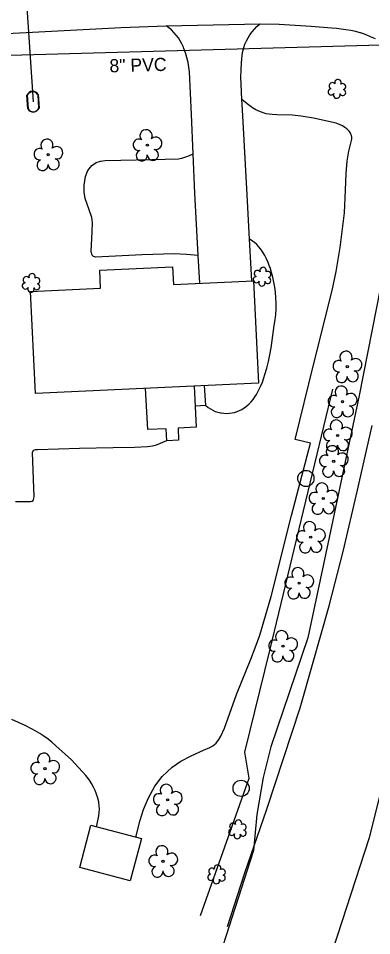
# Model space of a CAD drawing. Extents: x 1614427 to 1617186, y 896524 to 905462.
# Drawn here: x 1616037 to 1616144.4, y 899358 to 899636.5 of the extents above; entities that cross this region are included whole.
import ezdxf

# ---------------------------------------------------------------- set-up
doc = ezdxf.new("R2010")
doc.units = 0
for name, color, linetype in [('Exist Building', 7, 'Continuous'), ('Exist Other Culture Area Outline', 7, 'Continuous'), ('Exist Other Culture Fence Line', 7, 'Continuous'), ('Exist Roads EOP', 7, 'Continuous'), ('Exist Roads EOP Other', 7, 'Continuous'), ('Exist Roads Soil', 7, 'Continuous'), ('Exist Utilities Other Pole CELL', 7, 'Continuous'), ('Exist Utilities Sanitary Sewer UG Line', 7, 'Continuous'), ('Exist Utilities Sanitary Sewer UG Line Text', 7, 'Continuous'), ('Exist Utilities Telephone UG Cable SUE LOS B', 7, 'Continuous'), ('Exist Utilities Water Meter CELL', 7, 'Continuous'), ('Exist Utilities Water UG Line SUE LOS B', 7, 'Continuous'), ('Exist Vegetation Shrub CELL', 7, 'Continuous'), ('Exist Vegetation Tree CELL', 7, 'Continuous')]:
    doc.layers.add(name, color=color, linetype=linetype)

msp = doc.modelspace()

# ---------------------------------------------------------------- linework, layer by layer
at = {"layer": 'Exist Building'}
msp.add_line((1616094.05, 899518.9), (1616093.66, 899525), dxfattribs=at)
for points in [[(1616109.98, 899525.77), (1616042.23, 899522.56), (1616040.76, 899553.54), (1616062.02, 899554.55), (1616061.77, 899560), (1616083.92, 899561.05), (1616084.17, 899555.68), (1616108.51, 899556.83)], [(1616055.7, 899378.75), (1616059.08, 899391.53), (1616074.44, 899387.48), (1616071.07, 899374.7)]]:
    msp.add_lwpolyline(points, close=True, dxfattribs=at)
at = {"layer": 'Exist Other Culture Area Outline'}
for points in [[(1616090.51, 899524.85), (1616091.13, 899512.38), (1616085.57, 899512.1), (1616085.76, 899508.41), (1616082.17, 899508.23), (1616081.99, 899511.91), (1616076.35, 899511.63), (1616075.72, 899524.15)], [(1616094.05, 899518.9), (1616090.82, 899518.76)]]:
    msp.add_lwpolyline(points, dxfattribs=at)
at = {"layer": 'Exist Other Culture Fence Line'}
msp.add_lwpolyline([(1616092.39, 899364.16), (1616107.2, 899405.79), (1616105.84, 899413.75), (1616113.48, 899444.61), (1616132.66, 899523.86)], dxfattribs=at)
at = {"layer": 'Exist Roads EOP'}
for points in [[(1615871.43, 899625.12), (1615894.91, 899625.67), (1615913.27, 899626.35), (1615925.91, 899626.8), (1615948.59, 899628.03), (1615968.02, 899629.02), (1615990.79, 899629.85), (1616013.49, 899630.86), (1616039.39, 899632.21), (1616068.27, 899633.71), (1616081.93, 899634.18), (1616110.53, 899634.85), (1616116.33, 899634.65), (1616126.03, 899634.06), (1616132.19, 899633.57), (1616133.69, 899633.44), (1616135.14, 899633.3), (1616136.59, 899633.08), (1616138.09, 899632.83), (1616139.46, 899632.53), (1616141.09, 899632.03)], [(1616145.53, 899630.29), (1616144.09, 899630.88), (1616142.7, 899631.45), (1616141.09, 899632.03)], [(1616100.6, 899360.84), (1616105.92, 899377.05), (1616112.59, 899396.47), (1616117.74, 899412.12), (1616122.66, 899427.14), (1616126.46, 899440.31), (1616131.46, 899458.19), (1616135.72, 899474.67), (1616140.14, 899493.23), (1616144.54, 899512.87)]]:
    msp.add_lwpolyline(points, dxfattribs=at)
at = {"layer": 'Exist Roads EOP Other'}
for points in [[(1616107.96, 899556.8), (1616107.29, 899569.42), (1616106.58, 899582.87), (1616105.19, 899608.68), (1616105, 899611.88), (1616104.72, 899616.44), (1616104.68, 899618.63), (1616104.72, 899620.81), (1616104.84, 899623), (1616105.04, 899625.18), (1616105.07, 899625.44), (1616105.28, 899626.51), (1616105.56, 899627.57), (1616105.92, 899628.6), (1616106.36, 899629.6), (1616106.87, 899630.57), (1616107.44, 899631.5), (1616108.09, 899632.39), (1616108.79, 899633.22), (1616109.56, 899634), (1616110.37, 899634.72), (1616110.53, 899634.85)], [(1616092.17, 899556.06), (1616091.73, 899564.44), (1616090.73, 899583.4), (1616090.18, 899595.3), (1616089.63, 899607.3), (1616089.09, 899620.2), (1616088.9, 899621.66), (1616088.63, 899623.11), (1616088.29, 899624.54), (1616087.87, 899625.96), (1616087.38, 899627.34), (1616087.22, 899627.73), (1616086.78, 899628.7), (1616086.26, 899629.64), (1616085.68, 899630.54), (1616085.03, 899631.39), (1616084.32, 899632.18), (1616083.55, 899632.93), (1616082.73, 899633.61), (1616081.93, 899634.18)]]:
    msp.add_lwpolyline(points, dxfattribs=at)
at = {"layer": 'Exist Roads Soil'}
for points in [[(1616072.73, 899387.93), (1616074.04, 899393.12), (1616075.11, 899396.3), (1616076.64, 899399.87), (1616078.53, 899403.44), (1616080.76, 899406.29), (1616083.84, 899409.12), (1616086.45, 899411.01), (1616089.54, 899412.63), (1616093.34, 899414.31), (1616095.27, 899415.15), (1616096.13, 899415.69), (1616097.2, 899416.44), (1616098, 899417.56), (1616098.54, 899418.53), (1616099.68, 899421.04), (1616103.35, 899431.24), (1616107.72, 899441.95), (1616109.06, 899445.39), (1616110.39, 899449.25), (1616113.85, 899460.99), (1616120.05, 899485.6), (1616125.79, 899507.53), (1616121.17, 899508.59), (1616126.74, 899531.25), (1616132.42, 899553.86), (1616133.63, 899559.62), (1616134.88, 899566.93), (1616136.19, 899577.45), (1616136.51, 899584.33), (1616136.71, 899589.41), (1616136.99, 899593.1), (1616137.5, 899596.14), (1616138.26, 899599.4), (1616138.35, 899599.89), (1616138.35, 899600.38), (1616138.27, 899600.87), (1616138.12, 899601.34), (1616137.89, 899601.78), (1616137.6, 899602.18), (1616137.47, 899602.31), (1616136.89, 899602.88), (1616136.25, 899603.38), (1616135.57, 899603.81), (1616134.85, 899604.18), (1616134.1, 899604.48), (1616133.6, 899604.63), (1616126.71, 899606.12), (1616123.04, 899606.8), (1616120.23, 899607.05), (1616115.61, 899607.15), (1616114.2, 899607.25), (1616112.37, 899607.53), (1616110.63, 899608.04), (1616109.25, 899608.7), (1616108.23, 899609.26), (1616106.55, 899610.5), (1616105, 899611.88)], [(1616091.73, 899564.44), (1616088.18, 899564.79), (1616084.37, 899564.96), (1616074.64, 899564.65), (1616060.47, 899563.95), (1616059.87, 899564.15), (1616059.5, 899564.54), (1616059.23, 899565.64), (1616059.49, 899571.81), (1616059.54, 899574.4), (1616059.37, 899575.97), (1616058.55, 899578.34), (1616057.36, 899581.75), (1616057.06, 899583.67), (1616057.05, 899585.85), (1616057.48, 899588.42), (1616058.16, 899590.29), (1616059.39, 899591.8), (1616060.67, 899592.72), (1616062.01, 899593.12), (1616063.43, 899593.28), (1616077.64, 899593.63), (1616085.67, 899593.86), (1616086.76, 899594.04), (1616087.95, 899594.38), (1616089.07, 899594.84), (1616090.18, 899595.3)], [(1616094.05, 899518.9), (1616094.7, 899518.37), (1616095.4, 899517.9), (1616096.14, 899517.5), (1616096.91, 899517.17), (1616097.71, 899516.92), (1616098.53, 899516.74), (1616098.67, 899516.72), (1616099.51, 899516.6), (1616100.36, 899516.56), (1616101.2, 899516.6), (1616102.05, 899516.72), (1616102.72, 899516.87), (1616103.51, 899517.09), (1616104.27, 899517.39), (1616105, 899517.76), (1616105.7, 899518.21), (1616106.34, 899518.71), (1616106.47, 899518.82), (1616107.17, 899519.42), (1616107.82, 899520.08), (1616108.41, 899520.79), (1616108.94, 899521.55), (1616109.39, 899522.32), (1616110.07, 899523.51), (1616110.68, 899524.74), (1616111.21, 899526), (1616111.68, 899527.3), (1616111.99, 899528.32), (1616112.57, 899530.32), (1616113.08, 899532.33), (1616113.52, 899534.37), (1616113.87, 899536.41), (1616113.98, 899537.19), (1616114.81, 899543.28), (1616115.07, 899544.94), (1616115.25, 899546.61), (1616115.35, 899548.29), (1616115.37, 899549.97), (1616115.31, 899551.65), (1616115.17, 899553.33), (1616115.16, 899553.39), (1616114.98, 899554.9), (1616114.73, 899556.4), (1616114.4, 899557.89), (1616114, 899559.36), (1616113.53, 899560.8), (1616113.39, 899561.18), (1616112.98, 899562.32), (1616112.49, 899563.43), (1616111.94, 899564.5), (1616111.31, 899565.53), (1616110.63, 899566.53), (1616110.06, 899567.25), (1616109.48, 899567.84), (1616108.86, 899568.38), (1616108.2, 899568.87), (1616107.5, 899569.3), (1616107.29, 899569.42)], [(1616036.2, 899489.77), (1616040.75, 899489.86), (1616041.22, 899489.95), (1616041.52, 899490.14), (1616041.67, 899490.41), (1616041.77, 899490.84), (1616041.83, 899491.23), (1616041.32, 899504.72), (1616041.43, 899505.03), (1616041.81, 899505.41), (1616042.31, 899505.58), (1616042.86, 899505.62), (1616055.68, 899506.02), (1616065.83, 899506.17), (1616072.39, 899506.32), (1616076.32, 899506.49), (1616077.79, 899506.68), (1616079.05, 899507.02), (1616082.17, 899508.34)], [(1616060.77, 899391.08), (1616061.32, 899393.42), (1616061.52, 899394.41), (1616061.64, 899395.41), (1616061.69, 899396.41), (1616061.65, 899397.42), (1616061.54, 899398.42), (1616061.51, 899398.62), (1616061.21, 899399.78), (1616060.84, 899400.93), (1616060.4, 899402.05), (1616059.88, 899403.14), (1616059.29, 899404.2), (1616058.64, 899405.21), (1616057.92, 899406.18), (1616057.55, 899406.64), (1616053.16, 899411.36), (1616048.41, 899415.69), (1616047.27, 899416.72), (1616046.07, 899417.69), (1616044.83, 899418.59), (1616043.54, 899419.43), (1616042.21, 899420.2), (1616041.07, 899420.78), (1616039.09, 899421.8), (1616037.07, 899422.74), (1616035.03, 899423.61)]]:
    msp.add_lwpolyline(points, dxfattribs=at)
at = {"layer": 'Exist Utilities Other Pole CELL'}
for centre in [(1616124.43, 899496.81), (1616104.74, 899402.74)]:
    msp.add_circle(centre, 2.46, dxfattribs=at)
at = {"layer": 'Exist Utilities Sanitary Sewer UG Line'}
msp.add_line((1616211.55, 899630.1), (1615898.34, 899621.47), dxfattribs=at)
at = {"layer": 'Exist Utilities Telephone UG Cable SUE LOS B'}
msp.add_lwpolyline([(1616150.87, 899610.42), (1616153.18, 899609.07), (1616153.86, 899606.67), (1616151.11, 899585.39), (1616147.11, 899554.84), (1616140.6, 899521.99), (1616131.48, 899478.87), (1616125.05, 899448.4), (1616113.78, 899415.32), (1616111.46, 899406.05), (1616109.56, 899394.84), (1616108.47, 899383.92), (1616097.39, 899349.23), (1616084.09, 899315.91), (1616075.73, 899293.12), (1616071.62, 899290.61), (1616067.68, 899290.46)], dxfattribs=at)
at = {"layer": 'Exist Utilities Water Meter CELL'}
msp.add_line((1616041.51, 899611.17), (1616041.51, 899611.17), dxfattribs=at)
for points in [[(1616039.95, 899609.02), (1616039.67, 899613.11)], [(1616040.09, 899609.03), (1616039.81, 899613.12)], [(1616042.93, 899613.31), (1616043.21, 899609.24)], [(1616043.06, 899613.32), (1616043.34, 899609.25)]]:
    msp.add_lwpolyline(points, dxfattribs=at)
for centre, radius, start, end in [((1616041.41, 899612.47), 1.86, 27.0928, 159.8941), ((1616041.41, 899612.46), 1.73, 29.2157, 157.6971), ((1616041.6, 899609.88), 1.86, 207.5631, 340.2231), ((1616041.6, 899609.86), 1.73, 209.0419, 338.7876)]:
    msp.add_arc(centre, radius, start, end, dxfattribs=at)
at = {"layer": 'Exist Utilities Water UG Line SUE LOS B'}
msp.add_line((1616038.37, 899658.07), (1616041.51, 899611.17), dxfattribs=at)
msp.add_lwpolyline([(1616205.16, 899658.03), (1616191.69, 899595.33), (1616183.79, 899557.72), (1616173.96, 899510.49), (1616162.12, 899458.99), (1616153.34, 899426.63), (1616143.66, 899387.67), (1616129.79, 899345.08), (1616113.12, 899294), (1616097.38, 899250.2), (1616076.09, 899202.34), (1616057.7, 899163.22), (1616049.64, 899146.8), (1616026.97, 899101.57)], dxfattribs=at)
at = {"layer": 'Exist Vegetation Shrub CELL'}
for p, q in [((1616133.94, 899614.86), (1616133.94, 899614.86)), ((1616111.18, 899557.86), (1616111.18, 899557.86)), ((1616040.99, 899555.96), (1616040.99, 899555.96)), ((1616103.7, 899390.12), (1616103.7, 899390.12)), ((1616097.36, 899376.47), (1616097.36, 899376.47))]:
    msp.add_line(p, q, dxfattribs=at)
for centre, radius, start, end in [((1616132.46, 899615.99), 0.968, 35.8908, 245.4216), ((1616134.17, 899616.91), 0.99, 334.8391, 200.4717), ((1616135.61, 899615.73), 0.929, 284.4567, 126.0861), ((1616132.14, 899614.16), 0.955, 95.1099, 327.9534), ((1616133.81, 899613.18), 0.984, 151.2797, 21.387), ((1616135.58, 899613.94), 0.937, 204.9913, 73.4601), ((1616109.7, 899558.99), 0.968, 35.8908, 245.4216), ((1616111.41, 899559.9), 0.99, 334.8391, 200.4717), ((1616112.85, 899558.73), 0.929, 284.4567, 126.0861), ((1616039.5, 899557.09), 0.968, 35.8908, 245.4216), ((1616041.22, 899558), 0.99, 334.8391, 200.4717), ((1616042.66, 899556.83), 0.929, 284.4567, 126.0861), ((1616109.38, 899557.16), 0.955, 95.1099, 327.9534), ((1616112.82, 899556.94), 0.937, 204.9913, 73.4601), ((1616039.19, 899555.26), 0.955, 95.1099, 327.9534), ((1616040.86, 899554.28), 0.984, 151.2797, 21.387), ((1616042.62, 899555.03), 0.937, 204.9913, 73.4601), ((1616111.05, 899556.18), 0.984, 151.2797, 21.387), ((1616103.93, 899392.16), 0.99, 334.8391, 200.4717), ((1616101.9, 899389.42), 0.955, 95.1099, 327.9534), ((1616102.22, 899391.25), 0.968, 35.8908, 245.4216), ((1616105.34, 899389.19), 0.937, 204.9913, 73.4601), ((1616105.37, 899390.99), 0.929, 284.4567, 126.0861), ((1616103.57, 899388.44), 0.984, 151.2797, 21.387), ((1616097.59, 899378.51), 0.99, 334.8391, 200.4717), ((1616095.56, 899375.76), 0.955, 95.1099, 327.9534), ((1616095.87, 899377.59), 0.968, 35.8908, 245.4216), ((1616098.99, 899375.54), 0.937, 204.9913, 73.4601), ((1616099.03, 899377.33), 0.929, 284.4567, 126.0861), ((1616097.23, 899374.78), 0.984, 151.2797, 21.387)]:
    msp.add_arc(centre, radius, start, end, dxfattribs=at)
at = {"layer": 'Exist Vegetation Tree CELL'}
for p, q in [((1616076.25, 899597.95), (1616076.25, 899597.95)), ((1616046.12, 899595.08), (1616046.12, 899595.08)), ((1616137, 899530.72), (1616137, 899530.72)), ((1616135.54, 899520.12), (1616135.54, 899520.12)), ((1616134.06, 899509.85), (1616134.06, 899509.85)), ((1616132.87, 899502.02), (1616132.87, 899502.02)), ((1616129.7, 899490.71), (1616129.7, 899490.71)), ((1616125.9, 899478.99), (1616125.9, 899478.99)), ((1616122.38, 899465.03), (1616122.38, 899465.03)), ((1616117.46, 899445.91), (1616117.46, 899445.91)), ((1616045.16, 899408.71), (1616045.16, 899408.71)), ((1616082.4, 899399.25), (1616082.4, 899399.25)), ((1616081.03, 899380.59), (1616081.03, 899380.59))]:
    msp.add_line(p, q, dxfattribs=at)
for centre in [(1616076.25, 899597.95), (1616046.12, 899595.08), (1616137, 899530.72), (1616135.54, 899520.12), (1616134.06, 899509.85), (1616132.87, 899502.02), (1616129.7, 899490.71), (1616125.9, 899478.99), (1616122.38, 899465.03), (1616117.46, 899445.91), (1616045.16, 899408.71), (1616082.4, 899399.25), (1616081.03, 899380.59)]:
    msp.add_circle(centre, 0.326, dxfattribs=at)
for centre, radius, start, end in [((1616075.86, 899600.82), 1.86, 330.1651, 219.7134), ((1616045.74, 899597.95), 1.86, 330.1651, 219.7134), ((1616073.64, 899598.1), 1.73, 62.6636, 279.3457), ((1616078.79, 899598.54), 1.9, 257.1011, 134.1999), ((1616043.52, 899595.23), 1.73, 62.6636, 279.3457), ((1616048.67, 899595.67), 1.9, 257.1011, 134.1999), ((1616074.54, 899594.83), 1.69, 111.5671, 6.231), ((1616077.92, 899595.05), 1.7, 181.2822, 74.56), ((1616044.42, 899591.96), 1.69, 111.5671, 6.231), ((1616047.79, 899592.18), 1.7, 181.2822, 74.56), ((1616136.61, 899533.6), 1.86, 330.1651, 219.7134), ((1616134.39, 899530.88), 1.73, 62.6636, 279.3457), ((1616139.55, 899531.31), 1.9, 257.1011, 134.1999), ((1616135.3, 899527.6), 1.69, 111.5671, 6.231), ((1616138.67, 899527.82), 1.7, 181.2822, 74.56), ((1616135.16, 899522.99), 1.86, 330.1651, 219.7134), ((1616132.94, 899520.28), 1.73, 62.6636, 279.3457), ((1616138.09, 899520.71), 1.9, 257.1011, 134.1999), ((1616133.84, 899517), 1.69, 111.5671, 6.231), ((1616137.22, 899517.22), 1.7, 181.2822, 74.56), ((1616133.68, 899512.73), 1.86, 330.1651, 219.7134), ((1616136.61, 899510.44), 1.9, 257.1011, 134.1999), ((1616131.46, 899510.01), 1.73, 62.6636, 279.3457), ((1616132.48, 899504.89), 1.86, 330.1651, 219.7134), ((1616132.36, 899506.73), 1.69, 111.5671, 6.231), ((1616135.73, 899506.95), 1.7, 181.2822, 74.56), ((1616130.26, 899502.17), 1.73, 62.6636, 279.3457), ((1616135.42, 899502.61), 1.9, 257.1011, 134.1999), ((1616131.16, 899498.9), 1.69, 111.5671, 6.231), ((1616134.54, 899499.12), 1.7, 181.2822, 74.56), ((1616129.32, 899493.59), 1.86, 330.1651, 219.7134), ((1616132.25, 899491.3), 1.9, 257.1011, 134.1999), ((1616127.1, 899490.87), 1.73, 62.6636, 279.3457), ((1616128, 899487.59), 1.69, 111.5671, 6.231), ((1616131.38, 899487.81), 1.7, 181.2822, 74.56), ((1616125.52, 899481.87), 1.86, 330.1651, 219.7134), ((1616123.3, 899479.15), 1.73, 62.6636, 279.3457), ((1616128.45, 899479.58), 1.9, 257.1011, 134.1999), ((1616124.2, 899475.87), 1.69, 111.5671, 6.231), ((1616127.58, 899476.09), 1.7, 181.2822, 74.56), ((1616121.99, 899467.9), 1.86, 330.1651, 219.7134), ((1616119.77, 899465.18), 1.73, 62.6636, 279.3457), ((1616124.93, 899465.61), 1.9, 257.1011, 134.1999), ((1616120.67, 899461.91), 1.69, 111.5671, 6.231), ((1616124.05, 899462.13), 1.7, 181.2822, 74.56), ((1616117.07, 899448.78), 1.86, 330.1651, 219.7134), ((1616120.01, 899446.5), 1.9, 257.1011, 134.1999), ((1616114.85, 899446.06), 1.73, 62.6636, 279.3457), ((1616115.75, 899442.79), 1.69, 111.5671, 6.231), ((1616119.13, 899443.01), 1.7, 181.2822, 74.56), ((1616044.78, 899411.58), 1.86, 330.1651, 219.7134), ((1616042.56, 899408.87), 1.73, 62.6636, 279.3457), ((1616047.71, 899409.3), 1.9, 257.1011, 134.1999), ((1616043.46, 899405.59), 1.69, 111.5671, 6.231), ((1616046.83, 899405.81), 1.7, 181.2822, 74.56), ((1616082.01, 899402.12), 1.86, 330.1651, 219.7134), ((1616079.79, 899399.4), 1.73, 62.6636, 279.3457), ((1616084.95, 899399.84), 1.9, 257.1011, 134.1999), ((1616080.7, 899396.13), 1.69, 111.5671, 6.231), ((1616084.07, 899396.35), 1.7, 181.2822, 74.56), ((1616080.65, 899383.46), 1.86, 330.1651, 219.7134), ((1616078.43, 899380.74), 1.73, 62.6636, 279.3457), ((1616083.58, 899381.18), 1.9, 257.1011, 134.1999), ((1616079.33, 899377.47), 1.69, 111.5671, 6.231), ((1616082.7, 899377.69), 1.7, 181.2822, 74.56)]:
    msp.add_arc(centre, radius, start, end, dxfattribs=at)

# ---------------------------------------------------------------- texts
at = {"layer": 'Exist Utilities Sanitary Sewer UG Line Text'}
msp.add_text('8" PVC', height=4, rotation=1.5782, dxfattribs=at).set_placement((1616064.79, 899620.05))

doc.saveas('drawing.dxf')
